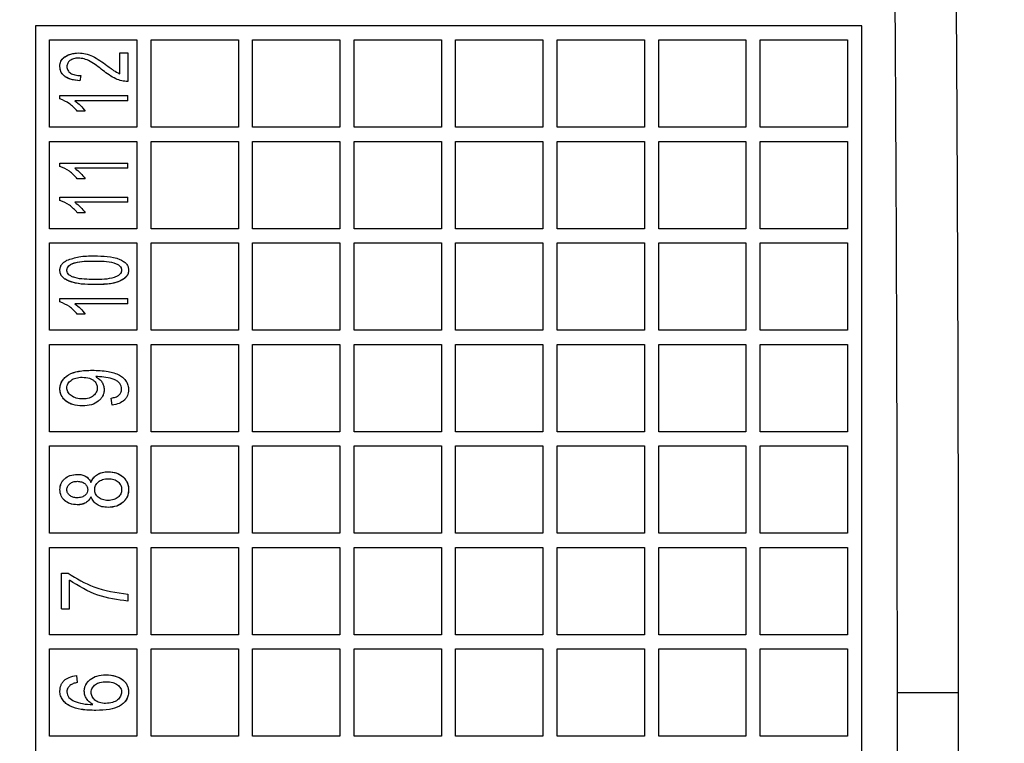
# Model space of a CAD drawing. Header units: inches. Extents: x 144.9 to 238.4, y 214.8 to 247.7.
# Tile 378 of 405: x 202.1103 to 202.17, y 244.6711 to 244.715. Entities that reach past the tile are written whole.
import ezdxf

# ---------------------------------------------------------------- set-up
doc = ezdxf.new("R2010")
doc.units = ezdxf.units.IN
doc.header["$LTSCALE"] = 0.25
doc.header["$MEASUREMENT"] = 0
doc.layers.add('ANNOTATIONS', color=1, linetype='Continuous')
doc.layers.add('MOTOR LH', color=7, linetype='Continuous')
doc.styles.add('ARIAL', font='arial.ttf', dxfattribs={"height": 0.09375})
doc.dimstyles.new('STANDARD$0', dxfattribs={"dimtxt": 0.09375, "dimasz": 0.09375, "dimexe": 0.03125, "dimexo": 0.046875, "dimgap": 0.09, "dimtad": 0, "dimtih": 1, "dimtoh": 1, "dimdec": 4, "dimzin": 0, "dimdsep": 46, "dimtxsty": 'ARIAL', "dimcen": 0.09, "dimadec": 0, "dimazin": 0, "dimtfac": 1, "dimtdec": 4, "dimtofl": 0, "dimtmove": 0, "dimatfit": 1, "dimfxl": 1, "dimtolj": 1, "dimtzin": 0, "dimarcsym": 0})

# ---------------------------------------------------------------- blocks, each defined once
blk = doc.blocks.new('*D16')
at = {"layer": 'ANNOTATIONS', "color": 0, "lineweight": -2, "transparency": 16777216}
for p, q in [((201.547757, 244.721067), (201.547757, 245.687367)), ((202.688382, 243.537674), (202.688382, 245.687367)), ((201.641507, 245.656117), (201.832959, 245.656117)), ((202.594632, 245.656117), (202.403179, 245.656117))]:
    blk.add_line(p, q, dxfattribs=at)
at = {"layer": 'ANNOTATIONS', "color": 0, "transparency": 16777216}
for points in [[(201.641507, 245.671742), (201.641507, 245.640492), (201.547757, 245.656117)], [(202.594632, 245.671742), (202.594632, 245.640492), (202.688382, 245.656117)]]:
    blk.add_solid(points, dxfattribs=at)
at = {"layer": 'defpoints', "color": 0, "transparency": 16777216}
for p in [(201.547757, 245.656117), (201.547757, 244.674192), (202.688382, 243.490799)]:
    blk.add_point(p, dxfattribs=at)
at = {"layer": 'ANNOTATIONS', "color": 0, "transparency": 16777216, "insert": (202.118069, 245.656117), "char_height": 0.09375, "attachment_point": 5, "style": 'ARIAL'}
blk.add_mtext('\\A1;18 5/8"', dxfattribs=at)
blk = doc.blocks.new('*D18')
at = {"layer": 'ANNOTATIONS', "color": 0, "lineweight": -2, "transparency": 16777216}
for p, q in [((201.259421, 244.785083), (201.259421, 246.05373)), ((202.688382, 243.537674), (202.688382, 246.05373)), ((201.353171, 246.02248), (201.76956, 246.02248)), ((202.594632, 246.02248), (202.178243, 246.02248))]:
    blk.add_line(p, q, dxfattribs=at)
at = {"layer": 'ANNOTATIONS', "color": 0, "transparency": 16777216}
for points in [[(201.353171, 246.038105), (201.353171, 246.006855), (201.259421, 246.02248)], [(202.594632, 246.038105), (202.594632, 246.006855), (202.688382, 246.02248)]]:
    blk.add_solid(points, dxfattribs=at)
at = {"layer": 'defpoints', "color": 0, "transparency": 16777216}
for p in [(202.688382, 246.02248), (201.259421, 244.738208), (202.688382, 243.490799)]:
    blk.add_point(p, dxfattribs=at)
at = {"layer": 'ANNOTATIONS', "color": 0, "transparency": 16777216, "insert": (201.973902, 246.02248), "char_height": 0.09375, "attachment_point": 5, "style": 'ARIAL'}
blk.add_mtext('\\A1;24""', dxfattribs=at)

msp = doc.modelspace()

# ---------------------------------------------------------------- linework, layer by layer
at = {"layer": 'MOTOR LH'}
for p, q in [((202.16131, 244.714607), (202.111236, 244.714607)), ((202.112098, 244.713746), (202.117388, 244.713746)), ((202.112098, 244.708456), (202.112098, 244.713746)), ((202.117388, 244.713746), (202.117388, 244.708456)), ((202.118249, 244.713746), (202.12354, 244.713746)), ((202.118249, 244.708456), (202.118249, 244.713746)), ((202.12354, 244.713746), (202.12354, 244.708456)), ((202.124401, 244.713746), (202.129691, 244.713746)), ((202.124401, 244.708456), (202.124401, 244.713746)), ((202.129691, 244.713746), (202.129691, 244.708456)), ((202.130552, 244.713746), (202.135843, 244.713746)), ((202.130552, 244.708456), (202.130552, 244.713746)), ((202.135843, 244.713746), (202.135843, 244.708456)), ((202.136704, 244.713746), (202.141994, 244.713746)), ((202.136704, 244.708456), (202.136704, 244.713746)), ((202.141994, 244.713746), (202.141994, 244.708456)), ((202.142855, 244.713746), (202.148146, 244.713746)), ((202.142855, 244.708456), (202.142855, 244.713746)), ((202.148146, 244.713746), (202.148146, 244.708456)), ((202.149007, 244.713746), (202.154297, 244.713746)), ((202.149007, 244.708456), (202.149007, 244.713746)), ((202.154297, 244.713746), (202.154297, 244.708456)), ((202.155159, 244.708456), (202.155159, 244.713746)), ((202.155159, 244.713746), (202.160449, 244.713746)), ((202.160449, 244.713746), (202.160449, 244.708456)), ((202.11636, 244.711699), (202.11636, 244.712964)), ((202.11636, 244.712964), (202.116834, 244.712964)), ((202.116834, 244.712964), (202.116834, 244.711224)), ((202.113987, 244.711593), (202.113934, 244.711277)), ((202.112722, 244.710175), (202.112722, 244.71038)), ((202.112722, 244.71038), (202.116834, 244.71038)), ((202.116834, 244.710064), (202.116834, 244.71038)), ((202.116834, 244.710064), (202.113618, 244.710064)), ((202.114251, 244.709431), (202.113776, 244.709431)), ((202.117388, 244.708456), (202.112098, 244.708456)), ((202.12354, 244.708456), (202.118249, 244.708456)), ((202.129691, 244.708456), (202.124401, 244.708456)), ((202.135843, 244.708456), (202.130552, 244.708456)), ((202.141994, 244.708456), (202.136704, 244.708456)), ((202.148146, 244.708456), (202.142855, 244.708456)), ((202.154297, 244.708456), (202.149007, 244.708456)), ((202.160449, 244.708456), (202.155159, 244.708456)), ((202.112098, 244.707595), (202.117388, 244.707595)), ((202.112098, 244.702304), (202.112098, 244.707595)), ((202.117388, 244.707595), (202.117388, 244.702304)), ((202.118249, 244.707595), (202.12354, 244.707595)), ((202.118249, 244.702304), (202.118249, 244.707595)), ((202.12354, 244.707595), (202.12354, 244.702304)), ((202.124401, 244.707595), (202.129691, 244.707595)), ((202.124401, 244.702304), (202.124401, 244.707595)), ((202.129691, 244.707595), (202.129691, 244.702304)), ((202.130552, 244.707595), (202.135843, 244.707595)), ((202.130552, 244.702304), (202.130552, 244.707595)), ((202.135843, 244.707595), (202.135843, 244.702304)), ((202.136704, 244.702304), (202.136704, 244.707595)), ((202.136704, 244.707595), (202.141994, 244.707595)), ((202.141994, 244.707595), (202.141994, 244.702304)), ((202.142855, 244.702304), (202.142855, 244.707595)), ((202.142855, 244.707595), (202.148146, 244.707595)), ((202.148146, 244.707595), (202.148146, 244.702304)), ((202.149007, 244.702304), (202.149007, 244.707595)), ((202.149007, 244.707595), (202.154297, 244.707595)), ((202.154297, 244.707595), (202.154297, 244.702304)), ((202.155159, 244.702304), (202.155159, 244.707595)), ((202.155159, 244.707595), (202.160449, 244.707595)), ((202.160449, 244.707595), (202.160449, 244.702304)), ((202.112722, 244.70608), (202.112722, 244.706285)), ((202.112722, 244.706285), (202.116834, 244.706285)), ((202.116834, 244.705969), (202.116834, 244.706285)), ((202.116834, 244.705969), (202.113618, 244.705969)), ((202.114251, 244.705336), (202.113776, 244.705336)), ((202.112722, 244.704024), (202.112722, 244.704229)), ((202.112722, 244.704229), (202.116834, 244.704229)), ((202.116834, 244.703912), (202.113618, 244.703912)), ((202.116834, 244.703912), (202.116834, 244.704229)), ((202.114251, 244.70328), (202.113776, 244.70328)), ((202.117388, 244.702304), (202.112098, 244.702304)), ((202.12354, 244.702304), (202.118249, 244.702304)), ((202.129691, 244.702304), (202.124401, 244.702304)), ((202.135843, 244.702304), (202.130552, 244.702304)), ((202.141994, 244.702304), (202.136704, 244.702304)), ((202.148146, 244.702304), (202.142855, 244.702304)), ((202.154297, 244.702304), (202.149007, 244.702304)), ((202.160449, 244.702304), (202.155159, 244.702304)), ((202.112098, 244.701443), (202.117388, 244.701443)), ((202.112098, 244.696153), (202.112098, 244.701443)), ((202.117388, 244.701443), (202.117388, 244.696153)), ((202.118249, 244.701443), (202.12354, 244.701443)), ((202.118249, 244.696153), (202.118249, 244.701443)), ((202.12354, 244.701443), (202.12354, 244.696153)), ((202.124401, 244.701443), (202.129691, 244.701443)), ((202.124401, 244.696153), (202.124401, 244.701443)), ((202.129691, 244.701443), (202.129691, 244.696153)), ((202.130552, 244.701443), (202.135843, 244.701443)), ((202.130552, 244.696153), (202.130552, 244.701443)), ((202.135843, 244.701443), (202.135843, 244.696153)), ((202.136704, 244.696153), (202.136704, 244.701443)), ((202.136704, 244.701443), (202.141994, 244.701443)), ((202.141994, 244.701443), (202.141994, 244.696153)), ((202.142855, 244.696153), (202.142855, 244.701443)), ((202.142855, 244.701443), (202.148146, 244.701443)), ((202.148146, 244.701443), (202.148146, 244.696153)), ((202.149007, 244.696153), (202.149007, 244.701443)), ((202.149007, 244.701443), (202.154297, 244.701443)), ((202.154297, 244.701443), (202.154297, 244.696153)), ((202.155159, 244.696153), (202.155159, 244.701443)), ((202.155159, 244.701443), (202.160449, 244.701443)), ((202.160449, 244.701443), (202.160449, 244.696153)), ((202.112722, 244.697872), (202.112722, 244.698077)), ((202.112722, 244.698077), (202.116834, 244.698077)), ((202.116834, 244.697761), (202.116834, 244.698077)), ((202.116834, 244.697761), (202.113618, 244.697761)), ((202.114251, 244.697128), (202.113776, 244.697128)), ((202.117388, 244.696153), (202.112098, 244.696153)), ((202.12354, 244.696153), (202.118249, 244.696153)), ((202.129691, 244.696153), (202.124401, 244.696153)), ((202.135843, 244.696153), (202.130552, 244.696153)), ((202.141994, 244.696153), (202.136704, 244.696153)), ((202.148146, 244.696153), (202.142855, 244.696153)), ((202.154297, 244.696153), (202.149007, 244.696153)), ((202.160449, 244.696153), (202.155159, 244.696153)), ((202.112098, 244.695291), (202.117388, 244.695291)), ((202.112098, 244.690001), (202.112098, 244.695291)), ((202.117388, 244.695291), (202.117388, 244.690001)), ((202.118249, 244.695291), (202.12354, 244.695291)), ((202.118249, 244.690001), (202.118249, 244.695291)), ((202.12354, 244.695291), (202.12354, 244.690001)), ((202.124401, 244.695291), (202.129691, 244.695291)), ((202.124401, 244.690001), (202.124401, 244.695291)), ((202.129691, 244.695291), (202.129691, 244.690001)), ((202.130552, 244.695291), (202.135843, 244.695291)), ((202.130552, 244.690001), (202.130552, 244.695291)), ((202.135843, 244.695291), (202.135843, 244.690001)), ((202.136704, 244.695291), (202.141994, 244.695291)), ((202.136704, 244.690001), (202.136704, 244.695291)), ((202.141994, 244.695291), (202.141994, 244.690001)), ((202.142855, 244.690001), (202.142855, 244.695291)), ((202.142855, 244.695291), (202.148146, 244.695291)), ((202.148146, 244.695291), (202.148146, 244.690001)), ((202.149007, 244.690001), (202.149007, 244.695291)), ((202.149007, 244.695291), (202.154297, 244.695291)), ((202.154297, 244.695291), (202.154297, 244.690001)), ((202.155159, 244.690001), (202.155159, 244.695291)), ((202.155159, 244.695291), (202.160449, 244.695291)), ((202.160449, 244.695291), (202.160449, 244.690001)), ((202.114995, 244.693347), (202.114895, 244.693347)), ((202.115885, 244.691618), (202.115833, 244.69204)), ((202.117388, 244.690001), (202.112098, 244.690001)), ((202.12354, 244.690001), (202.118249, 244.690001)), ((202.129691, 244.690001), (202.124401, 244.690001)), ((202.135843, 244.690001), (202.130552, 244.690001)), ((202.141994, 244.690001), (202.136704, 244.690001)), ((202.148146, 244.690001), (202.142855, 244.690001)), ((202.154297, 244.690001), (202.149007, 244.690001)), ((202.160449, 244.690001), (202.155159, 244.690001)), ((202.112098, 244.68914), (202.117388, 244.68914)), ((202.112098, 244.68385), (202.112098, 244.68914)), ((202.117388, 244.68914), (202.117388, 244.68385)), ((202.118249, 244.68914), (202.12354, 244.68914)), ((202.118249, 244.68385), (202.118249, 244.68914)), ((202.12354, 244.68914), (202.12354, 244.68385)), ((202.124401, 244.68914), (202.129691, 244.68914)), ((202.124401, 244.68385), (202.124401, 244.68914)), ((202.129691, 244.68914), (202.129691, 244.68385)), ((202.130552, 244.68914), (202.135843, 244.68914)), ((202.130552, 244.68385), (202.130552, 244.68914)), ((202.135843, 244.68914), (202.135843, 244.68385)), ((202.136704, 244.68914), (202.141994, 244.68914)), ((202.136704, 244.68385), (202.136704, 244.68914)), ((202.141994, 244.68914), (202.141994, 244.68385)), ((202.142855, 244.68914), (202.148146, 244.68914)), ((202.142855, 244.68385), (202.142855, 244.68914)), ((202.148146, 244.68914), (202.148146, 244.68385)), ((202.149007, 244.68385), (202.149007, 244.68914)), ((202.149007, 244.68914), (202.154297, 244.68914)), ((202.154297, 244.68914), (202.154297, 244.68385)), ((202.155159, 244.68385), (202.155159, 244.68914)), ((202.155159, 244.68914), (202.160449, 244.68914)), ((202.160449, 244.68914), (202.160449, 244.68385)), ((202.117388, 244.68385), (202.112098, 244.68385)), ((202.12354, 244.68385), (202.118249, 244.68385)), ((202.129691, 244.68385), (202.124401, 244.68385)), ((202.135843, 244.68385), (202.130552, 244.68385)), ((202.141994, 244.68385), (202.136704, 244.68385)), ((202.148146, 244.68385), (202.142855, 244.68385)), ((202.154297, 244.68385), (202.149007, 244.68385)), ((202.160449, 244.68385), (202.155159, 244.68385)), ((202.112098, 244.682988), (202.117388, 244.682988)), ((202.112098, 244.677698), (202.112098, 244.682988)), ((202.117388, 244.682988), (202.117388, 244.677698)), ((202.118249, 244.682988), (202.12354, 244.682988)), ((202.118249, 244.677698), (202.118249, 244.682988)), ((202.12354, 244.682988), (202.12354, 244.677698)), ((202.124401, 244.682988), (202.129691, 244.682988)), ((202.124401, 244.677698), (202.124401, 244.682988)), ((202.129691, 244.682988), (202.129691, 244.677698)), ((202.130552, 244.682988), (202.135843, 244.682988)), ((202.130552, 244.677698), (202.130552, 244.682988)), ((202.135843, 244.682988), (202.135843, 244.677698)), ((202.136704, 244.682988), (202.141994, 244.682988)), ((202.136704, 244.677698), (202.136704, 244.682988)), ((202.141994, 244.682988), (202.141994, 244.677698)), ((202.142855, 244.677698), (202.142855, 244.682988)), ((202.142855, 244.682988), (202.148146, 244.682988)), ((202.148146, 244.682988), (202.148146, 244.677698)), ((202.149007, 244.677698), (202.149007, 244.682988)), ((202.149007, 244.682988), (202.154297, 244.682988)), ((202.154297, 244.682988), (202.154297, 244.677698)), ((202.155159, 244.677698), (202.155159, 244.682988)), ((202.155159, 244.682988), (202.160449, 244.682988)), ((202.160449, 244.682988), (202.160449, 244.677698)), ((202.112827, 244.679262), (202.112827, 244.681424)), ((202.112827, 244.681424), (202.113215, 244.681424)), ((202.113302, 244.679262), (202.113302, 244.681002)), ((202.116834, 244.680159), (202.116834, 244.679737)), ((202.112827, 244.679262), (202.113302, 244.679262)), ((202.117388, 244.677698), (202.112098, 244.677698)), ((202.12354, 244.677698), (202.118249, 244.677698)), ((202.129691, 244.677698), (202.124401, 244.677698)), ((202.135843, 244.677698), (202.130552, 244.677698)), ((202.141994, 244.677698), (202.136704, 244.677698)), ((202.148146, 244.677698), (202.142855, 244.677698)), ((202.154297, 244.677698), (202.149007, 244.677698)), ((202.160449, 244.677698), (202.155159, 244.677698)), ((202.112098, 244.676837), (202.117388, 244.676837)), ((202.112098, 244.671546), (202.112098, 244.676837)), ((202.117388, 244.676837), (202.117388, 244.671546)), ((202.118249, 244.676837), (202.12354, 244.676837)), ((202.118249, 244.671546), (202.118249, 244.676837)), ((202.12354, 244.676837), (202.12354, 244.671546)), ((202.124401, 244.676837), (202.129691, 244.676837)), ((202.124401, 244.671546), (202.124401, 244.676837)), ((202.129691, 244.676837), (202.129691, 244.671546)), ((202.130552, 244.676837), (202.135843, 244.676837)), ((202.130552, 244.671546), (202.130552, 244.676837)), ((202.135843, 244.676837), (202.135843, 244.671546)), ((202.136704, 244.676837), (202.141994, 244.676837)), ((202.136704, 244.671546), (202.136704, 244.676837)), ((202.141994, 244.676837), (202.141994, 244.671546)), ((202.142855, 244.676837), (202.148146, 244.676837)), ((202.142855, 244.671546), (202.142855, 244.676837)), ((202.148146, 244.676837), (202.148146, 244.671546)), ((202.149007, 244.671546), (202.149007, 244.676837)), ((202.149007, 244.676837), (202.154297, 244.676837)), ((202.154297, 244.676837), (202.154297, 244.671546)), ((202.155159, 244.671546), (202.155159, 244.676837)), ((202.155159, 244.676837), (202.160449, 244.676837)), ((202.160449, 244.676837), (202.160449, 244.671546)), ((202.113723, 244.67522), (202.113776, 244.674798)), ((202.117388, 244.671546), (202.112098, 244.671546)), ((202.12354, 244.671546), (202.118249, 244.671546)), ((202.129691, 244.671546), (202.124401, 244.671546)), ((202.135843, 244.671546), (202.130552, 244.671546)), ((202.141994, 244.671546), (202.136704, 244.671546)), ((202.148146, 244.671546), (202.142855, 244.671546)), ((202.154297, 244.671546), (202.149007, 244.671546)), ((202.160449, 244.671546), (202.155159, 244.671546))]:
    msp.add_line(p, q, dxfattribs=at)
for points, knots in [([(202.167029, 244.717086), (202.167068, 244.709979), (202.167145, 244.695765), (202.167156, 244.681383), (202.167161, 244.674192)], [0, 0, 0, 0, 0.500002, 1, 1, 1, 1]), ([(202.163473, 244.674192), (202.163467, 244.681265), (202.163456, 244.695429), (202.163379, 244.709429), (202.16334, 244.716439)], [0, 0, 0, 0, 0.499338, 1, 1, 1, 1]), ([(202.112722, 244.712141), (202.112725, 244.712203), (202.112731, 244.712324), (202.112796, 244.71249), (202.112899, 244.712631), (202.113089, 244.712782), (202.11341, 244.712929), (202.113699, 244.712952), (202.113859, 244.712964)], [0, 0, 0, 0, 0.119679, 0.232153, 0.339207, 0.451276, 0.695492, 1, 1, 1, 1]), ([(202.112722, 244.712141), (202.112726, 244.712199), (202.112733, 244.712306), (202.11278, 244.712457), (202.11286, 244.712584), (202.113025, 244.712747), (202.11336, 244.712918), (202.113675, 244.712947), (202.113859, 244.712964)], [0, 0, 0, 0, 0.112764, 0.206222, 0.302055, 0.399528, 0.649334, 1, 1, 1, 1]), ([(202.113859, 244.712964), (202.113998, 244.712955), (202.114289, 244.712936), (202.11489, 244.712702), (202.115292, 244.712406), (202.115571, 244.7122)], [0, 0, 0, 0, 0.216289, 0.45581, 1, 1, 1, 1]), ([(202.113859, 244.712964), (202.113998, 244.712955), (202.114289, 244.712936), (202.11489, 244.712702), (202.115292, 244.712406), (202.115571, 244.7122)], [0, 0, 0, 0, 0.2171349, 0.455288, 1, 1, 1, 1]), ([(202.113851, 244.712648), (202.113749, 244.712641), (202.113565, 244.71263), (202.113365, 244.712527), (202.113252, 244.712424), (202.113192, 244.712336), (202.113153, 244.712237), (202.113147, 244.712166), (202.113143, 244.712129)], [0, 0, 0, 0, 0.311393, 0.559596, 0.672387, 0.779601, 0.886918, 1, 1, 1, 1]), ([(202.115327, 244.711905), (202.115078, 244.7121), (202.114726, 244.712377), (202.114208, 244.712614), (202.113964, 244.712637), (202.113851, 244.712648)], [0, 0, 0, 0, 0.566171, 0.79927, 1, 1, 1, 1]), ([(202.115327, 244.711905), (202.115078, 244.7121), (202.114725, 244.712377), (202.114208, 244.712614), (202.113963, 244.712637), (202.113851, 244.712648)], [0, 0, 0, 0, 0.566096, 0.800493, 1, 1, 1, 1]), ([(202.115571, 244.7122), (202.115657, 244.712137), (202.115791, 244.712038), (202.116041, 244.711851), (202.116227, 244.711762), (202.11636, 244.711699)], [0, 0, 0, 0, 0.34234, 0.531981, 1, 1, 1, 1]), ([(202.113934, 244.711277), (202.113736, 244.711297), (202.113459, 244.711326), (202.113142, 244.711457), (202.112978, 244.71157), (202.11286, 244.711694), (202.112748, 244.711878), (202.112732, 244.712035), (202.112722, 244.712141)], [0, 0, 0, 0, 0.357316, 0.499505, 0.615499, 0.715245, 0.809362, 1, 1, 1, 1]), ([(202.113934, 244.711277), (202.113763, 244.711292), (202.113456, 244.71132), (202.113108, 244.711467), (202.112911, 244.711633), (202.112802, 244.711778), (202.112736, 244.711951), (202.112727, 244.712075), (202.112722, 244.712141)], [0, 0, 0, 0, 0.309375, 0.554152, 0.667311, 0.773321, 0.879072, 1, 1, 1, 1]), ([(202.113143, 244.712129), (202.113147, 244.71209), (202.113153, 244.712013), (202.113199, 244.711905), (202.113271, 244.711811), (202.113409, 244.711701), (202.113653, 244.711607), (202.113868, 244.711598), (202.113987, 244.711593)], [0, 0, 0, 0, 0.107582, 0.209729, 0.313191, 0.424477, 0.68191, 1, 1, 1, 1]), ([(202.116834, 244.711224), (202.116712, 244.711234), (202.116464, 244.711255), (202.11593, 244.711449), (202.115579, 244.711715), (202.115327, 244.711905)], [0, 0, 0, 0, 0.21757, 0.441557, 1, 1, 1, 1]), ([(202.116834, 244.711224), (202.116712, 244.711234), (202.116464, 244.711255), (202.115931, 244.711449), (202.115579, 244.711715), (202.115327, 244.711905)], [0, 0, 0, 0, 0.217148, 0.441288, 1, 1, 1, 1]), ([(202.113776, 244.709431), (202.113626, 244.709596), (202.11333, 244.709921), (202.112922, 244.710091), (202.112722, 244.710175)], [0, 0, 0, 0, 0.506977, 1, 1, 1, 1]), ([(202.113618, 244.710064), (202.113742, 244.709972), (202.113985, 244.709793), (202.114163, 244.70955), (202.114251, 244.709431)], [0, 0, 0, 0, 0.511022, 1, 1, 1, 1]), ([(202.113776, 244.705336), (202.113626, 244.705501), (202.113329, 244.705826), (202.112922, 244.705996), (202.112722, 244.70608)], [0, 0, 0, 0, 0.506809, 1, 1, 1, 1]), ([(202.113618, 244.705969), (202.113742, 244.705877), (202.113985, 244.705697), (202.114163, 244.705455), (202.114251, 244.705336)], [0, 0, 0, 0, 0.511245, 1, 1, 1, 1]), ([(202.113776, 244.70328), (202.113626, 244.703444), (202.113329, 244.703769), (202.112922, 244.70394), (202.112722, 244.704024)], [0, 0, 0, 0, 0.506734, 1, 1, 1, 1]), ([(202.113618, 244.703912), (202.113742, 244.703821), (202.113984, 244.703641), (202.114163, 244.703399), (202.114251, 244.70328)], [0, 0, 0, 0, 0.509626, 1, 1, 1, 1]), ([(202.113618, 244.703912), (202.113742, 244.703821), (202.113985, 244.703641), (202.114163, 244.703398), (202.114251, 244.70328)], [0, 0, 0, 0, 0.5113548, 1, 1, 1, 1]), ([(202.112722, 244.699793), (202.112728, 244.699858), (202.112741, 244.699984), (202.11283, 244.700152), (202.112971, 244.700289), (202.113086, 244.700357), (202.11315, 244.700395)], [0, 0, 0, 0, 0.251135, 0.483847, 0.71676, 1, 1, 1, 1]), ([(202.113143, 244.699779), (202.113146, 244.699808), (202.113151, 244.699864), (202.113191, 244.699971), (202.113292, 244.700081), (202.113451, 244.700183), (202.113946, 244.700354), (202.11441, 244.700349), (202.114804, 244.700345)], [0, 0, 0, 0, 0.047018, 0.088187, 0.179696, 0.277523, 0.385498, 1, 1, 1, 1]), ([(202.113143, 244.699779), (202.113151, 244.69983), (202.113166, 244.699932), (202.113268, 244.700066), (202.113422, 244.700169), (202.113923, 244.700352), (202.1144, 244.700348), (202.114804, 244.700345)], [0, 0, 0, 0, 0.080961, 0.162851, 0.257014, 0.371194, 1, 1, 1, 1]), ([(202.11315, 244.700395), (202.113389, 244.700476), (202.113925, 244.700657), (202.114492, 244.70066), (202.114806, 244.700661)], [0, 0, 0, 0, 0.446125, 1, 1, 1, 1]), ([(202.114804, 244.700345), (202.115207, 244.700347), (202.115684, 244.70035), (202.116183, 244.700168), (202.116339, 244.70007), (202.116424, 244.699964), (202.116458, 244.699871), (202.116463, 244.699823), (202.116465, 244.699799)], [0, 0, 0, 0, 0.6325116, 0.748858, 0.8434095, 0.9232307, 0.96123, 1, 1, 1, 1]), ([(202.114806, 244.700661), (202.115337, 244.700654), (202.115959, 244.700646), (202.116576, 244.700341), (202.116754, 244.700185), (202.11687, 244.699996), (202.116881, 244.699857), (202.116887, 244.699788)], [0, 0, 0, 0, 0.630891, 0.737608, 0.831456, 0.916661, 1, 1, 1, 1]), ([(202.114806, 244.698921), (202.114291, 244.69893), (202.113681, 244.69894), (202.113063, 244.699224), (202.112869, 244.699378), (202.112741, 244.699573), (202.112728, 244.699721), (202.112722, 244.699793)], [0, 0, 0, 0, 0.613453, 0.725929, 0.820519, 0.912336, 1, 1, 1, 1]), ([(202.114806, 244.698921), (202.114274, 244.698928), (202.113652, 244.698935), (202.113035, 244.699241), (202.112856, 244.699395), (202.112739, 244.699584), (202.112727, 244.699724), (202.112722, 244.699793)], [0, 0, 0, 0, 0.631175, 0.73726, 0.830467, 0.915803, 1, 1, 1, 1]), ([(202.114804, 244.699237), (202.114402, 244.699234), (202.113928, 244.69923), (202.113431, 244.69941), (202.113275, 244.699506), (202.113187, 244.699613), (202.113151, 244.699706), (202.113146, 244.699754), (202.113143, 244.699779)], [0, 0, 0, 0, 0.632925, 0.74491, 0.840885, 0.922518, 0.960952, 1, 1, 1, 1]), ([(202.116465, 244.699799), (202.116463, 244.699772), (202.116459, 244.699721), (202.116424, 244.699622), (202.116335, 244.699516), (202.116188, 244.699416), (202.115692, 244.699226), (202.115215, 244.699232), (202.114804, 244.699237)], [0, 0, 0, 0, 0.043243, 0.081662, 0.164868, 0.256586, 0.361772, 1, 1, 1, 1]), ([(202.116887, 244.699788), (202.116881, 244.699721), (202.116868, 244.699587), (202.116752, 244.699404), (202.116581, 244.69925), (202.116238, 244.699063), (202.115631, 244.698933), (202.115106, 244.698925), (202.114806, 244.698921)], [0, 0, 0, 0, 0.0821287, 0.1628204, 0.2565854, 0.3613008, 0.6352863, 1, 1, 1, 1]), ([(202.116887, 244.699788), (202.11688, 244.699719), (202.116867, 244.699582), (202.116748, 244.699398), (202.116573, 244.699244), (202.115963, 244.698922), (202.11534, 244.698921), (202.114806, 244.698921)], [0, 0, 0, 0, 0.08439, 0.166343, 0.261458, 0.367601, 1, 1, 1, 1]), ([(202.113776, 244.697128), (202.113626, 244.697293), (202.113329, 244.697618), (202.112922, 244.697788), (202.112722, 244.697872)], [0, 0, 0, 0, 0.506538, 1, 1, 1, 1]), ([(202.113618, 244.697761), (202.113742, 244.697669), (202.113984, 244.697489), (202.114163, 244.697247), (202.114251, 244.697128)], [0, 0, 0, 0, 0.509866, 1, 1, 1, 1]), ([(202.113618, 244.697761), (202.113742, 244.697669), (202.113984, 244.697489), (202.114163, 244.697247), (202.114251, 244.697128)], [0, 0, 0, 0, 0.510795, 1, 1, 1, 1]), ([(202.112722, 244.692601), (202.112729, 244.692686), (202.112745, 244.692854), (202.112853, 244.693089), (202.113022, 244.693292), (202.113338, 244.693528), (202.113912, 244.693711), (202.114406, 244.693721), (202.114689, 244.693727)], [0, 0, 0, 0, 0.1015393, 0.199775, 0.3020215, 0.4141252, 0.6642779, 1, 1, 1, 1]), ([(202.112722, 244.692601), (202.11273, 244.692686), (202.112745, 244.692854), (202.112855, 244.69309), (202.113024, 244.693294), (202.113343, 244.693531), (202.113915, 244.693712), (202.114409, 244.693722), (202.114689, 244.693727)], [0, 0, 0, 0, 0.101192, 0.200133, 0.303878, 0.413734, 0.668396, 1, 1, 1, 1]), ([(202.114689, 244.693727), (202.115009, 244.69372), (202.115572, 244.693707), (202.116218, 244.693514), (202.116574, 244.693269), (202.116752, 244.693062), (202.116863, 244.692816), (202.116879, 244.692639), (202.116887, 244.692548)], [0, 0, 0, 0, 0.345261, 0.608593, 0.713098, 0.80847, 0.901638, 1, 1, 1, 1]), ([(202.114689, 244.693727), (202.115009, 244.69372), (202.115572, 244.693706), (202.116218, 244.693515), (202.116574, 244.69327), (202.116752, 244.693062), (202.116864, 244.692816), (202.116879, 244.692639), (202.116887, 244.692548)], [0, 0, 0, 0, 0.345072, 0.608666, 0.713053, 0.808367, 0.90155, 1, 1, 1, 1]), ([(202.113143, 244.692664), (202.113148, 244.692708), (202.113156, 244.692794), (202.113207, 244.692916), (202.113289, 244.693024), (202.113439, 244.693159), (202.113706, 244.693286), (202.113945, 244.693299), (202.114076, 244.693305)], [0, 0, 0, 0, 0.106037, 0.206156, 0.313625, 0.428865, 0.688435, 1, 1, 1, 1]), ([(202.114076, 244.693305), (202.114226, 244.693297), (202.114436, 244.693286), (202.11468, 244.693173), (202.114834, 244.693054), (202.114964, 244.692881), (202.114981, 244.69273), (202.114989, 244.692656)], [0, 0, 0, 0, 0.355972, 0.50032, 0.638447, 0.823792, 1, 1, 1, 1]), ([(202.114895, 244.693347), (202.11497, 244.693298), (202.115113, 244.693206), (202.115276, 244.693017), (202.115383, 244.6928), (202.115401, 244.692642), (202.115411, 244.692562)], [0, 0, 0, 0, 0.2711594, 0.5172945, 0.7543386, 1, 1, 1, 1]), ([(202.116465, 244.692585), (202.116458, 244.692649), (202.116443, 244.69277), (202.116352, 244.692938), (202.116202, 244.693073), (202.115767, 244.693295), (202.115342, 244.693324), (202.114995, 244.693347)], [0, 0, 0, 0, 0.1049653, 0.2006256, 0.3092844, 0.4351526, 1, 1, 1, 1]), ([(202.114087, 244.691565), (202.113893, 244.691577), (202.113542, 244.691597), (202.113155, 244.691794), (202.112939, 244.692), (202.112818, 244.692175), (202.112737, 244.692378), (202.112727, 244.692525), (202.112722, 244.692601)], [0, 0, 0, 0, 0.302351, 0.547815, 0.66, 0.770369, 0.880093, 1, 1, 1, 1]), ([(202.114087, 244.691565), (202.113891, 244.691577), (202.113537, 244.691598), (202.113148, 244.691798), (202.112931, 244.692008), (202.112813, 244.692184), (202.112736, 244.692385), (202.112726, 244.692527), (202.112722, 244.692601)], [0, 0, 0, 0, 0.304706, 0.553216, 0.665671, 0.77648, 0.88381, 1, 1, 1, 1]), ([(202.114117, 244.691987), (202.11398, 244.691997), (202.113726, 244.692014), (202.113445, 244.69215), (202.11329, 244.692296), (202.113208, 244.692409), (202.113156, 244.692533), (202.113148, 244.69262), (202.113143, 244.692664)], [0, 0, 0, 0, 0.314378, 0.579085, 0.693978, 0.80028, 0.898507, 1, 1, 1, 1]), ([(202.115411, 244.692562), (202.115406, 244.69249), (202.115396, 244.692353), (202.115318, 244.692159), (202.115202, 244.691991), (202.114992, 244.691789), (202.114617, 244.691596), (202.114275, 244.691576), (202.114087, 244.691565)], [0, 0, 0, 0, 0.1168, 0.223627, 0.335257, 0.447745, 0.696299, 1, 1, 1, 1]), ([(202.114989, 244.692656), (202.114986, 244.692611), (202.114979, 244.692524), (202.114934, 244.692399), (202.114863, 244.692287), (202.114727, 244.69215), (202.114478, 244.692011), (202.114246, 244.691996), (202.114117, 244.691987)], [0, 0, 0, 0, 0.110175, 0.215858, 0.3223, 0.434643, 0.686404, 1, 1, 1, 1]), ([(202.115833, 244.69204), (202.115923, 244.692057), (202.116088, 244.692088), (202.116271, 244.692183), (202.116373, 244.692286), (202.116448, 244.692407), (202.116458, 244.692513), (202.116465, 244.692585)], [0, 0, 0, 0, 0.299263, 0.544108, 0.657634, 0.767988, 1, 1, 1, 1]), ([(202.116887, 244.692548), (202.116874, 244.692427), (202.116856, 244.69225), (202.116742, 244.692043), (202.11659, 244.691864), (202.116304, 244.691684), (202.116034, 244.691642), (202.115885, 244.691618)], [0, 0, 0, 0, 0.238625, 0.350196, 0.462606, 0.702954, 1, 1, 1, 1]), ([(202.116887, 244.692548), (202.116874, 244.692427), (202.116856, 244.69225), (202.116742, 244.692043), (202.11659, 244.691865), (202.116304, 244.691685), (202.116034, 244.691642), (202.115885, 244.691618)], [0, 0, 0, 0, 0.238475, 0.350014, 0.462403, 0.702859, 1, 1, 1, 1]), ([(202.112722, 244.686491), (202.112736, 244.686622), (202.112757, 244.686811), (202.112889, 244.687024), (202.113055, 244.687201), (202.113353, 244.687384), (202.113634, 244.687406), (202.113788, 244.687417)], [0, 0, 0, 0, 0.2469196, 0.3562017, 0.471273, 0.709648, 1, 1, 1, 1]), ([(202.112722, 244.686491), (202.112736, 244.686621), (202.112756, 244.68681), (202.112887, 244.687023), (202.113054, 244.6872), (202.113352, 244.687384), (202.113633, 244.687405), (202.113788, 244.687417)], [0, 0, 0, 0, 0.246065, 0.35511, 0.469835, 0.708675, 1, 1, 1, 1]), ([(202.113788, 244.687417), (202.113877, 244.687413), (202.114052, 244.687403), (202.114297, 244.687307), (202.11449, 244.687142), (202.114568, 244.686999), (202.114607, 244.686929)], [0, 0, 0, 0, 0.263276, 0.519012, 0.764623, 1, 1, 1, 1]), ([(202.113788, 244.687417), (202.113877, 244.687413), (202.114053, 244.687403), (202.114298, 244.687307), (202.11449, 244.687141), (202.114568, 244.686999), (202.114607, 244.686929)], [0, 0, 0, 0, 0.26457, 0.520005, 0.765397, 1, 1, 1, 1]), ([(202.114607, 244.686929), (202.114656, 244.68703), (202.114751, 244.687224), (202.115002, 244.687433), (202.115311, 244.687554), (202.115536, 244.687568), (202.115655, 244.687576)], [0, 0, 0, 0, 0.254424, 0.489205, 0.727209, 1, 1, 1, 1]), ([(202.114607, 244.686929), (202.114654, 244.687027), (202.114746, 244.687216), (202.11499, 244.687427), (202.115302, 244.687554), (202.115532, 244.687568), (202.115655, 244.687576)], [0, 0, 0, 0, 0.246113, 0.476427, 0.718972, 1, 1, 1, 1]), ([(202.114831, 244.686486), (202.114834, 244.686532), (202.114841, 244.686621), (202.114885, 244.686747), (202.114955, 244.68686), (202.115085, 244.686994), (202.115318, 244.68713), (202.115536, 244.687145), (202.115656, 244.687154)], [0, 0, 0, 0, 0.115618, 0.2258, 0.335744, 0.450679, 0.698687, 1, 1, 1, 1]), ([(202.115655, 244.687576), (202.115835, 244.687561), (202.116161, 244.687535), (202.116503, 244.687319), (202.116694, 244.687115), (202.116846, 244.686868), (202.11687, 244.686649), (202.116887, 244.686497)], [0, 0, 0, 0, 0.292471, 0.52984, 0.64377, 0.752203, 1, 1, 1, 1]), ([(202.115655, 244.687576), (202.115818, 244.687564), (202.116126, 244.687542), (202.116466, 244.687349), (202.11667, 244.687145), (202.116792, 244.686959), (202.116873, 244.68674), (202.116882, 244.68658), (202.116887, 244.686497)], [0, 0, 0, 0, 0.264771, 0.501463, 0.621705, 0.73759, 0.864131, 1, 1, 1, 1]), ([(202.115656, 244.687154), (202.115773, 244.687146), (202.115986, 244.687132), (202.116215, 244.687), (202.116343, 244.686869), (202.116412, 244.686757), (202.116455, 244.686631), (202.116462, 244.686543), (202.116465, 244.686497)], [0, 0, 0, 0, 0.299144, 0.545433, 0.660589, 0.771162, 0.882541, 1, 1, 1, 1]), ([(202.113143, 244.686492), (202.113147, 244.686532), (202.113155, 244.686604), (202.113209, 244.686738), (202.113333, 244.68687), (202.11354, 244.68698), (202.113701, 244.68699), (202.113787, 244.686996)], [0, 0, 0, 0, 0.130927, 0.242353, 0.472378, 0.716567, 1, 1, 1, 1]), ([(202.114409, 244.686497), (202.114403, 244.686437), (202.114393, 244.686343), (202.114327, 244.686233), (202.114227, 244.686123), (202.114037, 244.686011), (202.113857, 244.686), (202.11376, 244.685994)], [0, 0, 0, 0, 0.196007, 0.304338, 0.416672, 0.682185, 1, 1, 1, 1]), ([(202.114409, 244.686497), (202.114403, 244.686437), (202.114393, 244.686343), (202.114327, 244.686232), (202.114227, 244.686123), (202.114037, 244.686011), (202.113857, 244.686), (202.11376, 244.685994)], [0, 0, 0, 0, 0.196066, 0.304583, 0.416762, 0.682201, 1, 1, 1, 1]), ([(202.113787, 244.686996), (202.113873, 244.68699), (202.114031, 244.686979), (202.114204, 244.686883), (202.114305, 244.686786), (202.114361, 244.6867), (202.114398, 244.686602), (202.114405, 244.686533), (202.114409, 244.686497)], [0, 0, 0, 0, 0.2889384, 0.5328452, 0.6502956, 0.7636259, 0.8784043, 1, 1, 1, 1]), ([(202.116465, 244.686497), (202.116462, 244.686452), (202.116455, 244.686364), (202.116411, 244.68624), (202.116341, 244.686128), (202.11621, 244.685995), (202.115977, 244.685859), (202.115759, 244.685844), (202.11564, 244.685836)], [0, 0, 0, 0, 0.114771, 0.224372, 0.334052, 0.449045, 0.697789, 1, 1, 1, 1]), ([(202.116887, 244.686497), (202.116882, 244.686415), (202.116873, 244.686257), (202.116796, 244.686041), (202.116681, 244.685859), (202.116484, 244.685654), (202.116138, 244.68545), (202.115817, 244.685426), (202.115641, 244.685414)], [0, 0, 0, 0, 0.1340557, 0.256334, 0.3680689, 0.4825858, 0.7175229, 1, 1, 1, 1]), ([(202.116887, 244.686497), (202.116881, 244.686416), (202.11687, 244.686263), (202.1168, 244.686051), (202.116691, 244.68587), (202.116497, 244.685664), (202.116149, 244.685452), (202.115822, 244.685427), (202.115641, 244.685414)], [0, 0, 0, 0, 0.132009, 0.25007, 0.359044, 0.473096, 0.709601, 1, 1, 1, 1]), ([(202.113771, 244.685572), (202.11362, 244.685583), (202.113344, 244.685605), (202.113051, 244.685786), (202.112887, 244.68596), (202.112757, 244.686172), (202.112736, 244.68636), (202.112722, 244.686491)], [0, 0, 0, 0, 0.288748, 0.526417, 0.641578, 0.751113, 1, 1, 1, 1]), ([(202.113771, 244.685572), (202.113621, 244.685583), (202.113346, 244.685604), (202.113053, 244.685784), (202.112888, 244.685959), (202.112757, 244.686171), (202.112736, 244.68636), (202.112722, 244.686491)], [0, 0, 0, 0, 0.287718, 0.525025, 0.640454, 0.750173, 1, 1, 1, 1]), ([(202.11376, 244.685994), (202.113673, 244.686), (202.113515, 244.686013), (202.113345, 244.686112), (202.113245, 244.686207), (202.113189, 244.68629), (202.113154, 244.686386), (202.113147, 244.686456), (202.113143, 244.686492)], [0, 0, 0, 0, 0.291883, 0.5356125, 0.6539642, 0.7617844, 0.8749519, 1, 1, 1, 1]), ([(202.114607, 244.686065), (202.114568, 244.685995), (202.11449, 244.685849), (202.114297, 244.685686), (202.114047, 244.685591), (202.113868, 244.685579), (202.113771, 244.685572)], [0, 0, 0, 0, 0.2335396, 0.4786414, 0.7176881, 1, 1, 1, 1]), ([(202.114607, 244.686065), (202.114568, 244.685994), (202.114489, 244.685848), (202.11429, 244.685682), (202.114041, 244.685585), (202.113862, 244.685576), (202.113771, 244.685572)], [0, 0, 0, 0, 0.235153, 0.480485, 0.736309, 1, 1, 1, 1]), ([(202.115641, 244.685414), (202.115516, 244.685422), (202.115283, 244.685436), (202.11497, 244.685563), (202.11473, 244.685777), (202.114648, 244.685967), (202.114607, 244.686065)], [0, 0, 0, 0, 0.285457, 0.530277, 0.758711, 1, 1, 1, 1]), ([(202.11564, 244.685836), (202.115523, 244.685844), (202.11531, 244.685859), (202.115083, 244.685992), (202.114954, 244.686121), (202.114885, 244.686232), (202.114841, 244.686355), (202.114834, 244.686442), (202.114831, 244.686486)], [0, 0, 0, 0, 0.3000628, 0.5478126, 0.6634826, 0.7738414, 0.8842337, 1, 1, 1, 1]), ([(202.113215, 244.681424), (202.113725, 244.681115), (202.114839, 244.68044), (202.116133, 244.680257), (202.116834, 244.680159)], [0, 0, 0, 0, 0.457594, 1, 1, 1, 1]), ([(202.116834, 244.679737), (202.116219, 244.679816), (202.11495, 244.679979), (202.113862, 244.680654), (202.113302, 244.681002)], [0, 0, 0, 0, 0.484618, 1, 1, 1, 1]), ([(202.116834, 244.679737), (202.116218, 244.679816), (202.114949, 244.679979), (202.113861, 244.680655), (202.113302, 244.681002)], [0, 0, 0, 0, 0.485689, 1, 1, 1, 1]), ([(202.112722, 244.674286), (202.112735, 244.674407), (202.112754, 244.674584), (202.112866, 244.67479), (202.113017, 244.674969), (202.113304, 244.67515), (202.113574, 244.675195), (202.113723, 244.67522)], [0, 0, 0, 0, 0.238095, 0.3490481, 0.4604824, 0.7006498, 1, 1, 1, 1]), ([(202.112722, 244.674286), (202.112735, 244.674407), (202.112754, 244.674584), (202.112866, 244.67479), (202.113017, 244.674968), (202.113303, 244.675149), (202.113573, 244.675195), (202.113723, 244.67522)], [0, 0, 0, 0, 0.237801, 0.348593, 0.459831, 0.699991, 1, 1, 1, 1]), ([(202.114198, 244.674284), (202.114203, 244.674353), (202.114213, 244.674487), (202.11429, 244.674677), (202.114405, 244.674843), (202.114615, 244.675043), (202.114984, 244.67524), (202.115323, 244.675261), (202.11551, 244.675272)], [0, 0, 0, 0, 0.1141307, 0.2203325, 0.3318344, 0.445243, 0.6957775, 1, 1, 1, 1]), ([(202.114198, 244.674284), (202.114203, 244.674353), (202.114213, 244.674487), (202.114316, 244.67474), (202.114554, 244.675011), (202.114983, 244.67524), (202.115323, 244.675261), (202.11551, 244.675272)], [0, 0, 0, 0, 0.113909, 0.220614, 0.443906, 0.694917, 1, 1, 1, 1]), ([(202.11551, 244.675272), (202.115722, 244.675254), (202.116106, 244.675221), (202.116514, 244.675), (202.116717, 244.674781), (202.11685, 244.674563), (202.116872, 244.674374), (202.116887, 244.674248)], [0, 0, 0, 0, 0.3341759, 0.6037151, 0.7046283, 0.8032165, 1, 1, 1, 1]), ([(202.11551, 244.675272), (202.115705, 244.675257), (202.116058, 244.675229), (202.116445, 244.675039), (202.116669, 244.674843), (202.116788, 244.674672), (202.116871, 244.674471), (202.116882, 244.674326), (202.116887, 244.674248)], [0, 0, 0, 0, 0.306312, 0.552877, 0.663058, 0.771867, 0.878865, 1, 1, 1, 1]), ([(202.113335, 244.674627), (202.113282, 244.674573), (202.113203, 244.674493), (202.113153, 244.674349), (202.113147, 244.674274), (202.113143, 244.674234)], [0, 0, 0, 0, 0.497189, 0.735793, 1, 1, 1, 1]), ([(202.113335, 244.674627), (202.113282, 244.674573), (202.113203, 244.674493), (202.113153, 244.674349), (202.113147, 244.674274), (202.113143, 244.674234)], [0, 0, 0, 0, 0.497106, 0.735546, 1, 1, 1, 1]), ([(202.113776, 244.674798), (202.113692, 244.674781), (202.113535, 244.674751), (202.113399, 244.674666), (202.113335, 244.674627)], [0, 0, 0, 0, 0.532445, 1, 1, 1, 1]), ([(202.11462, 244.674198), (202.114623, 244.674249), (202.11463, 244.674345), (202.114688, 244.674477), (202.11477, 244.674588), (202.114916, 244.674717), (202.115172, 244.674832), (202.115399, 244.674844), (202.115524, 244.674851)], [0, 0, 0, 0, 0.122091, 0.230669, 0.341403, 0.454179, 0.698426, 1, 1, 1, 1]), ([(202.115524, 244.674851), (202.115659, 244.674842), (202.115902, 244.674825), (202.116175, 244.674703), (202.116324, 244.674569), (202.116403, 244.674464), (202.116453, 244.674348), (202.116461, 244.674267), (202.116465, 244.674226)], [0, 0, 0, 0, 0.323525, 0.585907, 0.700291, 0.804871, 0.900673, 1, 1, 1, 1]), ([(202.114909, 244.673111), (202.114609, 244.673116), (202.114076, 244.673127), (202.113452, 244.673295), (202.113088, 244.673526), (202.112883, 244.673737), (202.112747, 244.673996), (202.11273, 244.674189), (202.112722, 244.674286)], [0, 0, 0, 0, 0.326227, 0.577942, 0.689197, 0.791707, 0.89417, 1, 1, 1, 1]), ([(202.114909, 244.673111), (202.114609, 244.673117), (202.114077, 244.67313), (202.113453, 244.673294), (202.113087, 244.673527), (202.112883, 244.673737), (202.112747, 244.673998), (202.11273, 244.674188), (202.112722, 244.674286)], [0, 0, 0, 0, 0.32576, 0.578217, 0.688314, 0.793814, 0.893646, 1, 1, 1, 1]), ([(202.113143, 244.674234), (202.113151, 244.674172), (202.113165, 244.67405), (202.113301, 244.673826), (202.113471, 244.67373), (202.113587, 244.673663)], [0, 0, 0, 0, 0.245624, 0.481042, 1, 1, 1, 1]), ([(202.114719, 244.673476), (202.114644, 244.673523), (202.114496, 244.673615), (202.11433, 244.67381), (202.114223, 244.674038), (202.114206, 244.6742), (202.114198, 244.674284)], [0, 0, 0, 0, 0.262631, 0.517994, 0.751426, 1, 1, 1, 1]), ([(202.115494, 244.673532), (202.115367, 244.67354), (202.115135, 244.673555), (202.114886, 244.673693), (202.114748, 244.67383), (202.114676, 244.673943), (202.11463, 244.674067), (202.114623, 244.674154), (202.11462, 244.674198)], [0, 0, 0, 0, 0.31051, 0.564726, 0.678608, 0.785653, 0.890992, 1, 1, 1, 1]), ([(202.116887, 244.674248), (202.116879, 244.674155), (202.116864, 244.673974), (202.116744, 244.673726), (202.116564, 244.673523), (202.116237, 244.673294), (202.115669, 244.67313), (202.115183, 244.673117), (202.114909, 244.673111)], [0, 0, 0, 0, 0.110032, 0.211996, 0.317988, 0.42774, 0.677556, 1, 1, 1, 1]), ([(202.116887, 244.674248), (202.116879, 244.674154), (202.116864, 244.673972), (202.116743, 244.673724), (202.116561, 244.673521), (202.116236, 244.673294), (202.115668, 244.67313), (202.115183, 244.673117), (202.114909, 244.673111)], [0, 0, 0, 0, 0.110653, 0.213598, 0.31893, 0.428562, 0.677656, 1, 1, 1, 1]), ([(202.116465, 244.674226), (202.116461, 244.67418), (202.116452, 244.674089), (202.116401, 244.673961), (202.116321, 244.673845), (202.116169, 244.673704), (202.115893, 244.673558), (202.115637, 244.673542), (202.115494, 244.673532)], [0, 0, 0, 0, 0.104951, 0.206768, 0.310969, 0.422722, 0.676256, 1, 1, 1, 1]), ([(202.16334, 244.631944), (202.163379, 244.638954), (202.163456, 244.652954), (202.163467, 244.667118), (202.163473, 244.674192)], [0, 0, 0, 0, 0.500662, 1, 1, 1, 1]), ([(202.163473, 244.674192), (202.163985, 244.674192), (202.165049, 244.674192), (202.166271, 244.674192), (202.167003, 244.674192), (202.16711, 244.674192), (202.167161, 244.674192)], [0, 0, 0, 0, 0.2707, 0.562316, 0.789298, 1, 1, 1, 1]), ([(202.167161, 244.674192), (202.167156, 244.667001), (202.167145, 244.652619), (202.167068, 244.638404), (202.167029, 244.631297)], [0, 0, 0, 0, 0.499998, 1, 1, 1, 1]), ([(202.113587, 244.673663), (202.113754, 244.673607), (202.11412, 244.673483), (202.114508, 244.673478), (202.114719, 244.673476)], [0, 0, 0, 0, 0.453278, 1, 1, 1, 1])]:
    msp.add_open_spline(points, degree=3, knots=knots, dxfattribs=at)
for points in [[(202.111236, 244.714607), (202.111236, 244.705664), (202.111236, 244.687777), (202.111236, 244.660606), (202.111236, 244.642719), (202.111236, 244.633776)], [(202.16131, 244.633776), (202.16131, 244.642719), (202.16131, 244.660606), (202.16131, 244.687777), (202.16131, 244.705664), (202.16131, 244.714607)]]:
    msp.add_open_spline(points, degree=3, dxfattribs=at)

# ---------------------------------------------------------------- dimensions: what is measured, and where the dimension line sits
at = {"layer": 'ANNOTATIONS'}
for base, p1, p2, text, picture, middle in [((202.688382, 246.02248), (201.259421, 244.738208), (202.688382, 243.490799), '24""', '*D18', (201.973902, 246.02248)), ((201.547757, 245.656117), (202.688382, 243.490799), (201.547757, 244.674192), '18 5/8"', '*D16', (202.118069, 245.656117))]:
    dim = msp.add_linear_dim(base=base, p1=p1, p2=p2, text=text, dimstyle='STANDARD$0', dxfattribs=at)
    dim.commit()
    dim.dimension.update_dxf_attribs({"geometry": picture, "text_midpoint": middle, "dimtype": 160})

doc.saveas('drawing.dxf')
